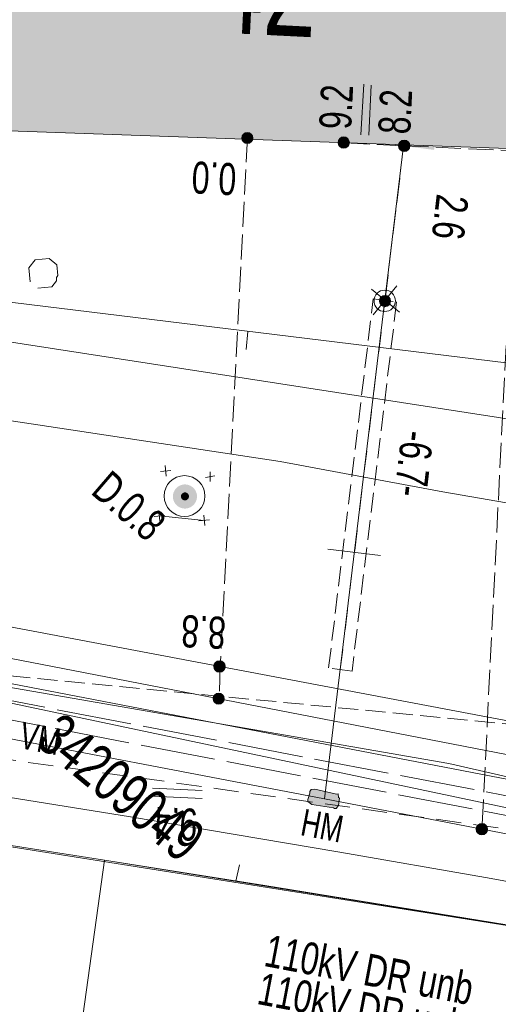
# Model space of a CAD drawing. Header units: metres. Extents: x -740 to 758, y -633 to 854.
# Tile 807 of 1056: x -29 to -21, y 308 to 325. Entities that reach past the tile are written whole.
import ezdxf

# ---------------------------------------------------------------- set-up
doc = ezdxf.new("R2010")
doc.units = ezdxf.units.M
doc.header["$MEASUREMENT"] = 0
for name, pattern in [('1248_208', [1.456, 1.248, -0.208]), ('333_125', [0.4576, 0.3328, -0.1248]), ('333_333', [0.6656, 0.3328, -0.3328]), ('416_125', [0.5408, 0.416, -0.1248]), ('416_208', [0.624, 0.416, -0.208])]:
    doc.linetypes.add(name, pattern=pattern)
for name, color, linetype in [('Gas.LOVION', 7, 'Continuous'), ('Grundkarte.LOVION', 7, 'Continuous'), ('Grundkarte_Text.LOVION', 7, 'Continuous'), ('Strom.LOVION', 7, 'Continuous'), ('StromBemass.LOVION', 7, 'Continuous'), ('Telko.LOVION', 7, 'Continuous'), ('Wasser.LOVION', 7, 'Continuous')]:
    doc.layers.add(name, color=color, linetype=linetype)
doc.styles.add('ERSTELLTER_STIL_1', font='arial.ttf')

msp = doc.modelspace()

# ---------------------------------------------------------------- hatches: boundary and pattern name
at = {"layer": 'Grundkarte.LOVION', "linetype": 'Continuous', "lineweight": 18}
msp.add_hatch(color=9, dxfattribs=at).paths.add_polyline_path([(-38.113, 328.759), (-39.12, 328.779), (-39.149, 327.564), (-38.143, 327.545), (-38.186, 326.181), (-36.466, 326.113), (-36.537, 324.125), (-30.011, 323.877), (-30.036, 322.929), (-20.931, 322.607), (-20.926, 323.465), (-14.634, 323.193), (-14.562, 325.18), (-12.516, 325.114), (-12.381, 327.965), (-14.486, 328.025), (-14.347, 332.649), (-20.575, 332.868), (-29.68, 333.19), (-36.206, 333.438), (-36.343, 329.996), (-38.032, 330.038)])
at = {"layer": 'Strom.LOVION', "linetype": 'Continuous', "lineweight": 13}
for points in [[(-23.366, 322.724), (-22.319, 322.59), (-22.283, 322.829), (-23.314, 322.95)], [(-24.356, 311.691), (-23.996, 311.638), (-23.98, 311.624), (-23.951, 311.627), (-23.911, 311.675), (-23.894, 311.795), (-23.91, 311.809), (-23.915, 311.867), (-23.945, 311.864), (-24.307, 311.947), (-24.366, 311.941), (-24.392, 311.909), (-24.39, 311.88), (-24.423, 311.773), (-24.421, 311.744)]]:
    msp.add_hatch(color=7, dxfattribs=at).paths.add_polyline_path(points)
at = {"layer": 'Strom.LOVION', "linetype": 'Continuous', "lineweight": 18}
for points in [[(-26.315, 316.692), (-26.301, 316.713), (-26.289, 316.735), (-26.279, 316.758), (-26.273, 316.783), (-26.27, 316.808), (-26.27, 316.833), (-26.273, 316.858), (-26.28, 316.882), (-26.289, 316.906), (-26.301, 316.928), (-26.316, 316.948), (-26.334, 316.966), (-26.353, 316.982), (-26.374, 316.996), (-26.397, 317.006), (-26.421, 317.014), (-26.446, 317.019), (-26.471, 317.02), (-26.496, 317.019), (-26.521, 317.014), (-26.545, 317.006), (-26.568, 316.995), (-26.589, 316.982), (-26.608, 316.965), (-26.626, 316.947), (-26.64, 316.927), (-26.652, 316.904), (-26.662, 316.881), (-26.668, 316.857), (-26.671, 316.832), (-26.671, 316.806), (-26.668, 316.781), (-26.661, 316.757), (-26.652, 316.734), (-26.64, 316.711), (-26.625, 316.691), (-26.607, 316.673), (-26.588, 316.657), (-26.567, 316.643), (-26.544, 316.633), (-26.52, 316.625), (-26.495, 316.62), (-26.47, 316.619), (-26.445, 316.62), (-26.42, 316.625), (-26.396, 316.633), (-26.373, 316.644), (-26.352, 316.658), (-26.333, 316.674)], [(-26.315, 316.692), (-26.301, 316.713), (-26.289, 316.735), (-26.279, 316.758), (-26.273, 316.783), (-26.27, 316.808), (-26.27, 316.833), (-26.273, 316.858), (-26.28, 316.882), (-26.289, 316.906), (-26.301, 316.928), (-26.316, 316.948), (-26.334, 316.966), (-26.353, 316.982), (-26.374, 316.996), (-26.397, 317.006), (-26.421, 317.014), (-26.446, 317.019), (-26.471, 317.02), (-26.496, 317.019), (-26.521, 317.014), (-26.545, 317.006), (-26.568, 316.995), (-26.589, 316.982), (-26.608, 316.965), (-26.626, 316.947), (-26.64, 316.927), (-26.652, 316.904), (-26.662, 316.881), (-26.668, 316.857), (-26.671, 316.832), (-26.671, 316.806), (-26.668, 316.781), (-26.661, 316.757), (-26.652, 316.734), (-26.64, 316.711), (-26.625, 316.691), (-26.607, 316.673), (-26.588, 316.657), (-26.567, 316.643), (-26.544, 316.633), (-26.52, 316.625), (-26.495, 316.62), (-26.47, 316.619), (-26.445, 316.62), (-26.42, 316.625), (-26.396, 316.633), (-26.373, 316.644), (-26.352, 316.658), (-26.333, 316.674)], [(-26.419, 316.779), (-26.414, 316.785), (-26.41, 316.793), (-26.407, 316.801), (-26.405, 316.809), (-26.404, 316.817), (-26.404, 316.825), (-26.405, 316.834), (-26.407, 316.842), (-26.41, 316.85), (-26.414, 316.857), (-26.419, 316.864), (-26.425, 316.87), (-26.431, 316.875), (-26.438, 316.88), (-26.446, 316.883), (-26.454, 316.886), (-26.462, 316.887), (-26.471, 316.888), (-26.479, 316.887), (-26.487, 316.886), (-26.495, 316.883), (-26.503, 316.879), (-26.51, 316.875), (-26.516, 316.87), (-26.522, 316.863), (-26.527, 316.857), (-26.531, 316.849), (-26.534, 316.841), (-26.536, 316.833), (-26.537, 316.825), (-26.537, 316.817), (-26.536, 316.808), (-26.534, 316.8), (-26.531, 316.792), (-26.527, 316.785), (-26.522, 316.778), (-26.516, 316.772), (-26.51, 316.767), (-26.502, 316.762), (-26.495, 316.759), (-26.487, 316.756), (-26.479, 316.755), (-26.47, 316.754), (-26.462, 316.755), (-26.454, 316.756), (-26.446, 316.759), (-26.438, 316.762), (-26.431, 316.767), (-26.425, 316.772)], [(-26.419, 316.779), (-26.414, 316.785), (-26.41, 316.793), (-26.407, 316.801), (-26.405, 316.809), (-26.404, 316.817), (-26.404, 316.825), (-26.405, 316.834), (-26.407, 316.842), (-26.41, 316.85), (-26.414, 316.857), (-26.419, 316.864), (-26.425, 316.87), (-26.431, 316.875), (-26.438, 316.88), (-26.446, 316.883), (-26.454, 316.886), (-26.462, 316.887), (-26.471, 316.888), (-26.479, 316.887), (-26.487, 316.886), (-26.495, 316.883), (-26.503, 316.879), (-26.51, 316.875), (-26.516, 316.87), (-26.522, 316.863), (-26.527, 316.857), (-26.531, 316.849), (-26.534, 316.841), (-26.536, 316.833), (-26.537, 316.825), (-26.537, 316.817), (-26.536, 316.808), (-26.534, 316.8), (-26.531, 316.792), (-26.527, 316.785), (-26.522, 316.778), (-26.516, 316.772), (-26.51, 316.767), (-26.502, 316.762), (-26.495, 316.759), (-26.487, 316.756), (-26.479, 316.755), (-26.47, 316.754), (-26.462, 316.755), (-26.454, 316.756), (-26.446, 316.759), (-26.438, 316.762), (-26.431, 316.767), (-26.425, 316.772)]]:
    msp.add_hatch(color=150, dxfattribs=at).paths.add_polyline_path(points)
at = {"layer": 'StromBemass.LOVION', "linetype": 'Continuous', "lineweight": 13}
for points in [[(-25.361, 322.73), (-25.354, 322.739), (-25.349, 322.749), (-25.345, 322.76), (-25.342, 322.771), (-25.34, 322.783), (-25.34, 322.794), (-25.342, 322.806), (-25.345, 322.817), (-25.349, 322.828), (-25.355, 322.838), (-25.361, 322.847), (-25.369, 322.856), (-25.378, 322.863), (-25.388, 322.869), (-25.399, 322.874), (-25.41, 322.878), (-25.421, 322.88), (-25.433, 322.881), (-25.444, 322.88), (-25.456, 322.878), (-25.467, 322.874), (-25.477, 322.869), (-25.487, 322.863), (-25.496, 322.855), (-25.504, 322.847), (-25.51, 322.838), (-25.516, 322.827), (-25.52, 322.817), (-25.523, 322.805), (-25.524, 322.794), (-25.524, 322.782), (-25.523, 322.771), (-25.52, 322.76), (-25.516, 322.749), (-25.51, 322.739), (-25.503, 322.729), (-25.495, 322.721), (-25.486, 322.714), (-25.476, 322.707), (-25.466, 322.703), (-25.455, 322.699), (-25.444, 322.697), (-25.432, 322.696), (-25.42, 322.697), (-25.409, 322.699), (-25.398, 322.703), (-25.388, 322.708), (-25.378, 322.714), (-25.369, 322.721)], [(-23.751, 322.652), (-23.744, 322.662), (-23.739, 322.672), (-23.734, 322.683), (-23.731, 322.695), (-23.73, 322.707), (-23.73, 322.719), (-23.731, 322.73), (-23.734, 322.742), (-23.739, 322.753), (-23.745, 322.764), (-23.752, 322.773), (-23.76, 322.782), (-23.769, 322.789), (-23.779, 322.796), (-23.79, 322.801), (-23.801, 322.804), (-23.813, 322.807), (-23.825, 322.807), (-23.837, 322.807), (-23.849, 322.804), (-23.86, 322.801), (-23.871, 322.795), (-23.881, 322.789), (-23.89, 322.781), (-23.898, 322.773), (-23.905, 322.763), (-23.911, 322.753), (-23.915, 322.741), (-23.918, 322.73), (-23.92, 322.718), (-23.92, 322.706), (-23.918, 322.694), (-23.915, 322.683), (-23.911, 322.672), (-23.905, 322.661), (-23.898, 322.652), (-23.89, 322.643), (-23.88, 322.635), (-23.87, 322.629), (-23.859, 322.624), (-23.848, 322.62), (-23.836, 322.618), (-23.824, 322.617), (-23.813, 322.618), (-23.801, 322.62), (-23.789, 322.624), (-23.779, 322.629), (-23.769, 322.636), (-23.759, 322.643)], [(-22.745, 322.6), (-22.738, 322.609), (-22.733, 322.62), (-22.728, 322.631), (-22.726, 322.642), (-22.724, 322.654), (-22.724, 322.666), (-22.726, 322.677), (-22.729, 322.689), (-22.733, 322.7), (-22.739, 322.71), (-22.746, 322.719), (-22.754, 322.728), (-22.763, 322.735), (-22.773, 322.742), (-22.784, 322.747), (-22.795, 322.75), (-22.806, 322.753), (-22.818, 322.753), (-22.83, 322.752), (-22.841, 322.75), (-22.853, 322.746), (-22.863, 322.741), (-22.873, 322.735), (-22.882, 322.728), (-22.89, 322.719), (-22.897, 322.709), (-22.903, 322.699), (-22.907, 322.688), (-22.91, 322.677), (-22.912, 322.665), (-22.911, 322.653), (-22.91, 322.641), (-22.907, 322.63), (-22.903, 322.619), (-22.897, 322.609), (-22.89, 322.599), (-22.882, 322.591), (-22.873, 322.583), (-22.863, 322.577), (-22.852, 322.572), (-22.841, 322.568), (-22.829, 322.566), (-22.818, 322.565), (-22.806, 322.566), (-22.794, 322.568), (-22.783, 322.572), (-22.772, 322.577), (-22.762, 322.584), (-22.753, 322.591)], [(-22.745, 322.6), (-22.738, 322.609), (-22.733, 322.62), (-22.728, 322.631), (-22.726, 322.642), (-22.724, 322.654), (-22.724, 322.666), (-22.726, 322.677), (-22.729, 322.689), (-22.733, 322.7), (-22.739, 322.71), (-22.746, 322.719), (-22.754, 322.728), (-22.763, 322.735), (-22.773, 322.742), (-22.784, 322.747), (-22.795, 322.75), (-22.806, 322.753), (-22.818, 322.753), (-22.83, 322.752), (-22.841, 322.75), (-22.853, 322.746), (-22.863, 322.741), (-22.873, 322.735), (-22.882, 322.728), (-22.89, 322.719), (-22.897, 322.709), (-22.903, 322.699), (-22.907, 322.688), (-22.91, 322.677), (-22.912, 322.665), (-22.911, 322.653), (-22.91, 322.641), (-22.907, 322.63), (-22.903, 322.619), (-22.897, 322.609), (-22.89, 322.599), (-22.882, 322.591), (-22.873, 322.583), (-22.863, 322.577), (-22.852, 322.572), (-22.841, 322.568), (-22.829, 322.566), (-22.818, 322.565), (-22.806, 322.566), (-22.794, 322.568), (-22.783, 322.572), (-22.772, 322.577), (-22.762, 322.584), (-22.753, 322.591)], [(-22.743, 322.597), (-22.736, 322.607), (-22.73, 322.617), (-22.726, 322.628), (-22.723, 322.639), (-22.722, 322.651), (-22.722, 322.663), (-22.723, 322.675), (-22.726, 322.686), (-22.731, 322.697), (-22.736, 322.707), (-22.743, 322.717), (-22.752, 322.725), (-22.761, 322.733), (-22.771, 322.739), (-22.781, 322.744), (-22.793, 322.748), (-22.804, 322.75), (-22.816, 322.751), (-22.828, 322.75), (-22.839, 322.748), (-22.85, 322.744), (-22.861, 322.739), (-22.871, 322.733), (-22.88, 322.725), (-22.888, 322.716), (-22.895, 322.707), (-22.901, 322.696), (-22.905, 322.685), (-22.908, 322.674), (-22.909, 322.662), (-22.909, 322.651), (-22.908, 322.639), (-22.905, 322.627), (-22.9, 322.616), (-22.895, 322.606), (-22.888, 322.597), (-22.88, 322.588), (-22.871, 322.581), (-22.861, 322.574), (-22.85, 322.569), (-22.839, 322.566), (-22.827, 322.564), (-22.815, 322.563), (-22.803, 322.564), (-22.792, 322.566), (-22.781, 322.57), (-22.77, 322.575), (-22.76, 322.581), (-22.751, 322.589)], [(-23.066, 320.013), (-23.059, 320.022), (-23.054, 320.032), (-23.05, 320.043), (-23.047, 320.055), (-23.045, 320.066), (-23.045, 320.078), (-23.047, 320.09), (-23.05, 320.101), (-23.054, 320.112), (-23.06, 320.122), (-23.067, 320.131), (-23.075, 320.14), (-23.084, 320.147), (-23.094, 320.154), (-23.104, 320.159), (-23.115, 320.162), (-23.127, 320.164), (-23.139, 320.165), (-23.15, 320.164), (-23.162, 320.162), (-23.173, 320.158), (-23.184, 320.153), (-23.193, 320.147), (-23.202, 320.14), (-23.21, 320.131), (-23.217, 320.122), (-23.223, 320.111), (-23.227, 320.1), (-23.23, 320.089), (-23.231, 320.077), (-23.231, 320.066), (-23.23, 320.054), (-23.227, 320.043), (-23.223, 320.032), (-23.217, 320.022), (-23.21, 320.012), (-23.202, 320.004), (-23.193, 319.996), (-23.183, 319.99), (-23.172, 319.985), (-23.161, 319.981), (-23.15, 319.979), (-23.138, 319.979), (-23.126, 319.979), (-23.115, 319.982), (-23.104, 319.985), (-23.093, 319.99), (-23.083, 319.997), (-23.074, 320.004)], [(-25.822, 313.93), (-25.815, 313.939), (-25.809, 313.95), (-25.805, 313.961), (-25.802, 313.972), (-25.801, 313.984), (-25.801, 313.996), (-25.802, 314.008), (-25.805, 314.019), (-25.81, 314.03), (-25.815, 314.041), (-25.822, 314.05), (-25.831, 314.059), (-25.84, 314.067), (-25.85, 314.073), (-25.861, 314.078), (-25.872, 314.082), (-25.884, 314.084), (-25.895, 314.084), (-25.907, 314.084), (-25.919, 314.081), (-25.93, 314.078), (-25.941, 314.073), (-25.951, 314.066), (-25.96, 314.059), (-25.968, 314.05), (-25.975, 314.04), (-25.981, 314.03), (-25.985, 314.019), (-25.988, 314.007), (-25.99, 313.995), (-25.99, 313.983), (-25.988, 313.972), (-25.985, 313.96), (-25.981, 313.949), (-25.975, 313.939), (-25.968, 313.929), (-25.96, 313.921), (-25.951, 313.913), (-25.94, 313.907), (-25.93, 313.902), (-25.918, 313.898), (-25.907, 313.896), (-25.895, 313.895), (-25.883, 313.896), (-25.871, 313.898), (-25.86, 313.902), (-25.849, 313.907), (-25.839, 313.913), (-25.83, 313.921)], [(-25.822, 313.93), (-25.815, 313.939), (-25.809, 313.95), (-25.805, 313.961), (-25.802, 313.972), (-25.801, 313.984), (-25.801, 313.996), (-25.802, 314.008), (-25.805, 314.019), (-25.81, 314.03), (-25.815, 314.041), (-25.822, 314.05), (-25.831, 314.059), (-25.84, 314.067), (-25.85, 314.073), (-25.861, 314.078), (-25.872, 314.082), (-25.884, 314.084), (-25.895, 314.084), (-25.907, 314.084), (-25.919, 314.081), (-25.93, 314.078), (-25.941, 314.073), (-25.951, 314.066), (-25.96, 314.059), (-25.968, 314.05), (-25.975, 314.04), (-25.981, 314.03), (-25.985, 314.019), (-25.988, 314.007), (-25.99, 313.995), (-25.99, 313.983), (-25.988, 313.972), (-25.985, 313.96), (-25.981, 313.949), (-25.975, 313.939), (-25.968, 313.929), (-25.96, 313.921), (-25.951, 313.913), (-25.94, 313.907), (-25.93, 313.902), (-25.918, 313.898), (-25.907, 313.896), (-25.895, 313.895), (-25.883, 313.896), (-25.871, 313.898), (-25.86, 313.902), (-25.849, 313.907), (-25.839, 313.913), (-25.83, 313.921)], [(-25.838, 313.395), (-25.831, 313.405), (-25.825, 313.415), (-25.821, 313.426), (-25.818, 313.437), (-25.817, 313.449), (-25.817, 313.46), (-25.818, 313.472), (-25.821, 313.483), (-25.826, 313.494), (-25.831, 313.504), (-25.838, 313.513), (-25.846, 313.522), (-25.855, 313.529), (-25.865, 313.535), (-25.875, 313.54), (-25.886, 313.544), (-25.898, 313.546), (-25.91, 313.547), (-25.921, 313.546), (-25.933, 313.544), (-25.944, 313.54), (-25.954, 313.535), (-25.964, 313.529), (-25.973, 313.521), (-25.981, 313.513), (-25.988, 313.504), (-25.993, 313.493), (-25.997, 313.483), (-26, 313.471), (-26.002, 313.46), (-26.002, 313.448), (-26, 313.437), (-25.997, 313.425), (-25.993, 313.414), (-25.987, 313.404), (-25.98, 313.395), (-25.972, 313.386), (-25.963, 313.379), (-25.954, 313.373), (-25.943, 313.368), (-25.932, 313.364), (-25.921, 313.362), (-25.909, 313.362), (-25.897, 313.362), (-25.886, 313.365), (-25.875, 313.368), (-25.864, 313.373), (-25.855, 313.379), (-25.846, 313.387)], [(-21.45, 311.22), (-21.443, 311.23), (-21.438, 311.24), (-21.433, 311.251), (-21.43, 311.262), (-21.429, 311.274), (-21.429, 311.286), (-21.43, 311.298), (-21.433, 311.309), (-21.438, 311.32), (-21.444, 311.331), (-21.451, 311.34), (-21.459, 311.349), (-21.468, 311.356), (-21.478, 311.363), (-21.489, 311.368), (-21.5, 311.371), (-21.512, 311.374), (-21.523, 311.374), (-21.535, 311.374), (-21.547, 311.371), (-21.558, 311.368), (-21.569, 311.363), (-21.579, 311.356), (-21.588, 311.349), (-21.596, 311.34), (-21.603, 311.33), (-21.609, 311.32), (-21.613, 311.309), (-21.616, 311.297), (-21.617, 311.286), (-21.617, 311.274), (-21.616, 311.262), (-21.613, 311.25), (-21.608, 311.239), (-21.603, 311.229), (-21.596, 311.219), (-21.588, 311.211), (-21.578, 311.203), (-21.568, 311.197), (-21.558, 311.192), (-21.546, 311.188), (-21.535, 311.186), (-21.523, 311.185), (-21.511, 311.186), (-21.499, 311.188), (-21.488, 311.192), (-21.477, 311.197), (-21.467, 311.204), (-21.458, 311.211)]]:
    msp.add_hatch(color=7, dxfattribs=at).paths.add_polyline_path(points)

# ---------------------------------------------------------------- linework, layer by layer
at = {"layer": 'Gas.LOVION', "color": 5, "linetype": '416_208', "lineweight": 18}
msp.add_lwpolyline([(42.923, 305.693), (29.176, 303.314), (28.023, 303.157), (26.277, 303.031), (20.607, 303.895), (14.473, 304.36), (-15.072, 310.441), (-31.088, 312.673), (-36.017, 313.359)], dxfattribs=at)
at = {"layer": 'Grundkarte.LOVION', "color": 8, "linetype": 'Continuous', "lineweight": 18}
for points in [[(-63.761, 341.384), (-63.779, 338.545), (-64.335, 323.979), (-67.981, 324.391), (-77.179, 325.058), (-67.981, 324.391), (-64.335, 323.979), (-53.248, 322.728), (-45.06, 321.814), (-19.162, 317.815), (-7.892, 315.606), (14.712, 311.136), (12.806, 303.118), (-18.443, 309.254), (-44.502, 313.386), (-52.578, 314.37), (-63.309, 315.597), (-80.721, 317.145), (-83.545, 317.313)], [(-77.179, 325.058), (-67.981, 324.391), (-64.335, 323.979), (-53.248, 322.728), (-45.06, 321.814), (-19.162, 317.815), (-7.892, 315.606), (14.712, 311.136)], [(-45.285, 321.999), (-9.808, 317.665), (-2.742, 316.435)], [(-25.452, 319.268), (-25.422, 319.567)], [(11.981, 310.042), (10.05, 310.444), (9.117, 310.619), (7.549, 310.939), (6.013, 311.232), (4.471, 311.584), (1.399, 312.17), (-0.169, 312.489), (-1.705, 312.783), (-3.247, 313.134), (-4.783, 313.427), (-6.351, 313.747), (-7.887, 314.04), (-9.397, 314.365), (-10.031, 314.51), (-12.442, 314.984), (-13.077, 315.129), (-14.885, 315.484), (-15.52, 315.629), (-16.725, 315.866), (-19.44, 316.428), (-22.176, 316.899), (-24.885, 317.403), (-33.075, 318.641)], [(130.576, 250.319), (112.806, 251.3), (66.902, 253.758), (65.239, 253.832), (65.513, 259.799), (52.261, 260.514), (50.3, 260.617), (51.961, 287.469), (51.617, 289.474), (50.366, 291.687), (47.296, 294.372), (42.826, 296.861), (14.968, 302.472), (12.806, 303.118), (-18.443, 309.254), (-44.502, 313.386), (-52.578, 314.37), (-63.309, 315.597), (-80.721, 317.145), (-83.545, 317.313)], [(-54.918, 315.324), (-51.447, 314.894), (-48.009, 314.492), (-41.121, 313.569), (-37.671, 313.049), (-34.253, 312.556), (-30.804, 312.036), (-27.38, 311.484), (-23.925, 310.906), (-21.429, 310.47), (-16.373, 309.546), (-13.878, 309.11), (-11.376, 308.615), (-3.792, 307.229), (-1.291, 306.735), (3.765, 305.81), (13.425, 303.74)], [(-69.589, 284.304), (-69.391, 295.879), (-67.761, 298.255), (-65.258, 299.86), (-53.389, 299.69), (-52.578, 314.37), (-44.502, 313.386), (-18.443, 309.254), (12.806, 303.118), (14.968, 302.472), (11.93, 287.9), (4.033, 285.236), (0.703, 284.526), (-5.467, 283.243), (-31.227, 277.976), (-66.279, 281.583)], [(-18.443, 309.254), (-27.812, 310.762)], [(-18.443, 309.254), (-25.141, 310.343), (-27.812, 310.762)], [(-25.559, 310.687), (-25.621, 310.415)], [(-25.559, 310.687), (-25.621, 310.415)]]:
    msp.add_lwpolyline(points, dxfattribs=at)
at = {"layer": 'Grundkarte.LOVION', "color": 253, "linetype": 'Continuous', "lineweight": 18}
for points in [[(-53.248, 322.728), (-64.335, 323.979), (-63.779, 338.545), (-7.14, 336.635), (-7.824, 317.327), (-7.892, 315.606), (-19.162, 317.815), (-45.06, 321.814)], [(-27.812, 310.762), (-28.193, 308.006), (-25.644, 307.634), (-26.822, 299.125), (-30.778, 299.684), (-31.287, 293.103), (-35.797, 293.578), (-35.808, 293.695), (-38.41, 294.002), (-40.025, 294.199), (-39.742, 296.443), (-39.599, 297.403), (-39.468, 298.48), (-39.436, 298.453), (-39.326, 299.44), (-39.358, 299.466), (-37.778, 312.329)]]:
    msp.add_lwpolyline(points, close=True, dxfattribs=at)
at = {"layer": 'Grundkarte.LOVION', "color": 8, "linetype": 'Continuous', "lineweight": 18}
for points in [[(-53.248, 322.728), (-64.335, 323.979), (-63.779, 338.545), (-7.14, 336.635), (-7.824, 317.327), (-9.808, 317.665), (-45.285, 321.999)], [(-38.113, 328.759), (-38.032, 330.038), (-36.343, 329.996), (-36.206, 333.438), (-29.68, 333.19), (-20.575, 332.868), (-14.347, 332.649), (-14.486, 328.025), (-12.381, 327.965), (-12.516, 325.114), (-14.562, 325.18), (-14.634, 323.193), (-20.926, 323.465), (-20.931, 322.607), (-30.036, 322.929), (-30.011, 323.877), (-36.537, 324.125), (-36.466, 326.113), (-38.186, 326.181), (-38.143, 327.545), (-39.149, 327.564), (-39.12, 328.779)], [(-45.06, 321.814), (-53.248, 322.728), (-45.285, 321.999), (-9.808, 317.665), (-7.824, 317.327), (-7.892, 315.606), (-19.162, 317.815)]]:
    msp.add_lwpolyline(points, close=True, dxfattribs=at)
at = {"layer": 'Grundkarte.LOVION', "color": 3, "linetype": 'Continuous', "lineweight": 18}
msp.add_lwpolyline([(-29.05, 320.395), (-29.072, 320.629), (-28.967, 320.757), (-28.733, 320.78), (-28.604, 320.675), (-28.587, 320.499), (-28.613, 320.467), (-28.608, 320.408), (-28.687, 320.312), (-28.921, 320.289)], dxfattribs=at)
at = {"layer": 'Grundkarte.LOVION', "color": 253, "linetype": 'Continuous', "lineweight": 18}
msp.add_lwpolyline([(-83.545, 317.313), (-80.721, 317.145), (-63.309, 315.597), (-52.578, 314.37), (-44.502, 313.386), (-18.443, 309.254), (12.806, 303.118), (14.968, 302.472), (42.826, 296.861), (29.466, 293.841), (11.93, 287.9), (4.033, 285.236), (0.703, 284.526), (-5.467, 283.243), (-31.227, 277.976), (-66.279, 281.583)], dxfattribs=at)
at = {"layer": 'Strom.LOVION', "color": 5, "linetype": 'Continuous', "lineweight": 18}
msp.add_lwpolyline([(-24.144, 311.786), (-22.828, 322.658)], dxfattribs=at)
at = {"layer": 'Strom.LOVION', "color": 9, "linetype": 'Continuous', "lineweight": 18}
for points in [[(-23.336, 319.845), (-22.94, 320.327)], [(-23.363, 320.271), (-22.897, 319.888)]]:
    msp.add_lwpolyline(points, dxfattribs=at)
at = {"layer": 'Strom.LOVION', "color": 7, "linetype": '333_125', "lineweight": 13}
msp.add_lwpolyline([(-22.943, 320.061), (-23.687, 313.914), (-24.076, 313.965), (-23.332, 320.111)], close=True, dxfattribs=at)
at = {"layer": 'Strom.LOVION', "color": 9, "linetype": '333_333', "lineweight": 18}
msp.add_lwpolyline([(-23.882, 313.939), (-23.138, 320.086)], dxfattribs=at)
at = {"layer": 'Strom.LOVION', "color": 194, "linetype": 'Continuous', "lineweight": 18}
for points in [[(134.69, 315.862), (125.793, 315.716), (120.118, 315.723), (117.62, 315.272), (115.17, 315.697), (99.3, 314.767), (82.836, 312.521), (67.774, 310.28), (53.14, 306.692), (52.372, 306.543), (47.505, 305.535), (44.257, 304.892), (33.35, 303.087), (29.563, 302.377), (26.868, 302.276), (24.428, 303.205), (15.062, 305.437), (-14.981, 311.928), (-36.586, 316.008), (-45.233, 317.837), (-81.577, 319.707)], [(129.679, 315.269), (125.767, 315.226), (120.137, 315.223), (117.607, 314.798), (115.146, 315.178), (99.359, 314.314), (84.148, 312.251), (68.403, 309.898), (63.168, 308.574), (53.156, 306.383), (52.419, 306.208), (47.601, 305.16), (46.38, 304.952), (33.575, 302.607), (29.579, 301.906), (26.872, 301.789), (24.447, 302.704), (15.081, 304.936), (-14.982, 311.337), (-36.793, 315.559), (-45.222, 317.424), (-81.907, 319.305)]]:
    msp.add_lwpolyline(points, dxfattribs=at)
at = {"layer": 'Strom.LOVION', "color": 1, "linetype": '1248_208', "lineweight": 18}
for points in [[(-82.422, 318.679), (-79.763, 318.54), (-78.945, 318.782), (-70.374, 318.334), (-69.618, 318.009), (-47.189, 316.833), (-15.276, 310.717), (-14.58, 310.548)], [(-70.375, 317.743), (-47.218, 316.534), (-15.349, 310.399), (-13.265, 309.953)]]:
    msp.add_lwpolyline(points, dxfattribs=at)
at = {"layer": 'Strom.LOVION', "color": 1, "linetype": 'Continuous', "lineweight": 18}
msp.add_lwpolyline([(46.467, 304.665), (33.54, 302.204), (28.889, 301.262), (25.115, 301.617), (15.124, 304.497), (-15.214, 310.989), (-16.011, 311.133), (-47.159, 317.131), (-69.111, 318.266), (-69.572, 318.295), (-70.242, 318.037), (-71.936, 318.137)], dxfattribs=at)
at = {"layer": 'Strom.LOVION', "color": 250, "linetype": 'Continuous', "lineweight": 18}
for points in [[(-26.879, 317.237), (-26.703, 317.255)], [(-26.8, 317.334), (-26.782, 317.158)], [(-26.051, 317.23), (-26.049, 317.067)], [(-26.13, 317.133), (-25.97, 317.164)], [(-26.904, 316.585), (-26.887, 316.409)], [(-26.983, 316.488), (-26.807, 316.505)], [(-26.237, 316.413), (-26.061, 316.431)], [(-26.157, 316.51), (-26.14, 316.334)]]:
    msp.add_lwpolyline(points, dxfattribs=at)
at = {"layer": 'Strom.LOVION', "color": 7, "linetype": 'Continuous', "lineweight": 13}
for points in [[(-26.895, 316.497), (-26.149, 316.422)], [(-23.21, 315.837), (-24.092, 315.943)]]:
    msp.add_lwpolyline(points, dxfattribs=at)
at = {"layer": 'Strom.LOVION', "color": 150, "linetype": 'Continuous', "lineweight": 18}
msp.add_lwpolyline([(25.113, 300.73), (24.964, 300.745), (14.899, 303.633), (-15.168, 310.062), (-24.144, 311.786), (-30.544, 313.007)], dxfattribs=at)
at = {"layer": 'Strom.LOVION', "color": 7, "linetype": 'Continuous', "lineweight": 13}
msp.add_lwpolyline([(-24.356, 311.691), (-24.421, 311.744), (-24.423, 311.773), (-24.39, 311.88), (-24.392, 311.909), (-24.366, 311.941), (-24.307, 311.947), (-23.945, 311.864), (-23.915, 311.867), (-23.91, 311.809), (-23.894, 311.795), (-23.911, 311.675), (-23.951, 311.627), (-23.98, 311.624), (-23.996, 311.638)], close=True, dxfattribs=at)
at = {"layer": 'Strom.LOVION', "color": 9, "linetype": 'Continuous', "lineweight": 18}
msp.add_circle((-23.141, 320.077), 0.178, dxfattribs=at)
at = {"layer": 'Strom.LOVION', "color": 7, "linetype": 'Continuous', "lineweight": 13}
msp.add_circle((-26.477, 316.827), 0.34, dxfattribs=at)
at = {"layer": 'StromBemass.LOVION', "color": 7, "linetype": 'Continuous', "lineweight": 13}
for points in [[(-23.54, 322.84), (-23.49, 323.687)], [(-23.407, 322.838), (-23.37, 323.669)], [(-26.182, 311.926), (-27.013, 311.963)], [(-26.184, 311.793), (-27.015, 311.83)]]:
    msp.add_lwpolyline(points, dxfattribs=at)
at = {"layer": 'StromBemass.LOVION', "color": 7, "linetype": '416_125', "lineweight": 13}
for points in [[(-25.428, 322.803), (-25.882, 313.995), (-25.902, 313.446)], [(-23.808, 322.71), (-22.828, 322.658), (-20.958, 322.575), (-21.522, 311.274)], [(-22.828, 322.658), (-23.138, 320.086)]]:
    msp.add_lwpolyline(points, dxfattribs=at)
at = {"layer": 'StromBemass.LOVION', "color": 7, "linetype": 'Continuous', "lineweight": 13}
for centre, radius in [((-25.432, 322.788), 0.0922), ((-23.825, 322.712), 0.095), ((-22.818, 322.659), 0.0939), ((-22.818, 322.659), 0.0939), ((-22.816, 322.657), 0.0939), ((-23.138, 320.072), 0.0933), ((-25.895, 313.99), 0.0947), ((-25.895, 313.99), 0.0947), ((-25.909, 313.454), 0.0926), ((-21.523, 311.28), 0.0945)]:
    msp.add_circle(centre, radius, dxfattribs=at)
at = {"layer": 'Telko.LOVION', "color": 1, "linetype": 'Continuous', "lineweight": 18}
for points in [[(-82.277, 318.855), (-58.994, 317.112), (-36.52, 314.876), (-22.073, 312.372), (-2.348, 307.873), (15.948, 303.632), (34.081, 302.109), (62.783, 308.433), (79.823, 312.197), (110.717, 312.868), (130.592, 313.334), (133.363, 313.264), (133.869, 313.225)], [(128.3, 313.198), (127.798, 313.046), (80.249, 311.766), (54.646, 306.1), (33.605, 301.693), (18.768, 302.903), (14.961, 303.447), (6.492, 305.427), (-13.45, 310.023), (-32.658, 314.071), (-51.911, 316.164), (-76.292, 317.948), (-82.819, 318.196)]]:
    msp.add_lwpolyline(points, dxfattribs=at)
at = {"layer": 'Wasser.LOVION', "color": 150, "linetype": '333_125', "lineweight": 18}
msp.add_lwpolyline([(28.619, 411.036), (33.136, 410.93), (35.071, 306.95), (20.417, 309.463), (-12.197, 312.171), (-30.055, 313.897), (-31.278, 314.014), (-40.205, 315.24)], dxfattribs=at)

# ---------------------------------------------------------------- texts
at = {"layer": 'Grundkarte_Text.LOVION', "color": 8, "linetype": 'Continuous', "lineweight": 18, "insert": (-26.075, 324.552), "char_height": 1.60082, "attachment_point": 7, "rotation": 357.1215, "style": 'ERSTELLTER_STIL_1'}
msp.add_mtext('{\\A1;\\W0.71560x;42}', dxfattribs=at)
at = {"layer": 'Strom.LOVION', "color": 1, "linetype": 'Continuous', "lineweight": 18, "attachment_point": 7, "style": 'ERSTELLTER_STIL_1'}
for s, insert, char_height, rotation in [('{\\A1;\\W0.71559x;-6.7-}', (-22.862, 317.939), 0.53354, 263.2459), ('{\\A1;\\W0.71558x;D.0.8}', (-28.063, 316.873), 0.53355, 319.2443)]:
    msp.add_mtext(s, dxfattribs=dict(at, insert=insert, char_height=char_height, rotation=rotation))
at = {"layer": 'Strom.LOVION', "color": 7, "linetype": 'Continuous', "lineweight": 13, "attachment_point": 7, "style": 'ERSTELLTER_STIL_1'}
for s, insert, char_height, rotation in [('{\\A1;\\W0.71562x;VM}', (-29.251, 312.634), 0.44461, 349.2419), ('{\\A1;\\W0.71561x;HM}', (-24.564, 311.185), 0.4446, 349.2451)]:
    msp.add_mtext(s, dxfattribs=dict(at, insert=insert, char_height=char_height, rotation=rotation))
at = {"layer": 'Strom.LOVION', "color": 194, "linetype": 'Continuous', "lineweight": 18, "char_height": 0.53355, "attachment_point": 7, "rotation": 349.241, "style": 'ERSTELLTER_STIL_1'}
for insert in [(-25.175, 308.999), (-25.291, 308.367)]:
    msp.add_mtext('{\\A1;\\W0.72384x;110kV DR unb}', dxfattribs=dict(at, insert=insert))
at = {"layer": 'StromBemass.LOVION', "color": 7, "linetype": 'Continuous', "lineweight": 13, "attachment_point": 7, "style": 'ERSTELLTER_STIL_1'}
for s, insert, char_height, rotation in [('{\\A1;\\W0.71559x;9.2}', (-23.695, 322.923), 0.53354, 87.241), ('{\\A1;\\W0.71559x;8.2}', (-22.711, 322.842), 0.53354, 87.241), ('{\\A1;\\W0.71554x;0.0}', (-25.602, 322.373), 0.53355, 177.2467), ('{\\A1;\\W0.71559x;2.6}', (-22.28, 321.871), 0.53354, 263.2459), ('{\\A1;\\W0.71558x;8.8}', (-25.778, 314.819), 0.53354, 177.2467), ('{\\A1;\\W0.71558x;9.4}', (-26.25, 311.625), 0.53354, 177.2467)]:
    msp.add_mtext(s, dxfattribs=dict(at, insert=insert, char_height=char_height, rotation=rotation))
at = {"layer": 'Wasser.LOVION', "color": 7, "linetype": 'Continuous', "lineweight": 13, "insert": (-28.985, 312.698), "char_height": 0.71141, "attachment_point": 7, "rotation": 320.5832, "style": 'ERSTELLTER_STIL_1'}
msp.add_mtext('{\\A1;\\W0.71558x;34209049}', dxfattribs=at)

doc.saveas('drawing.dxf')
